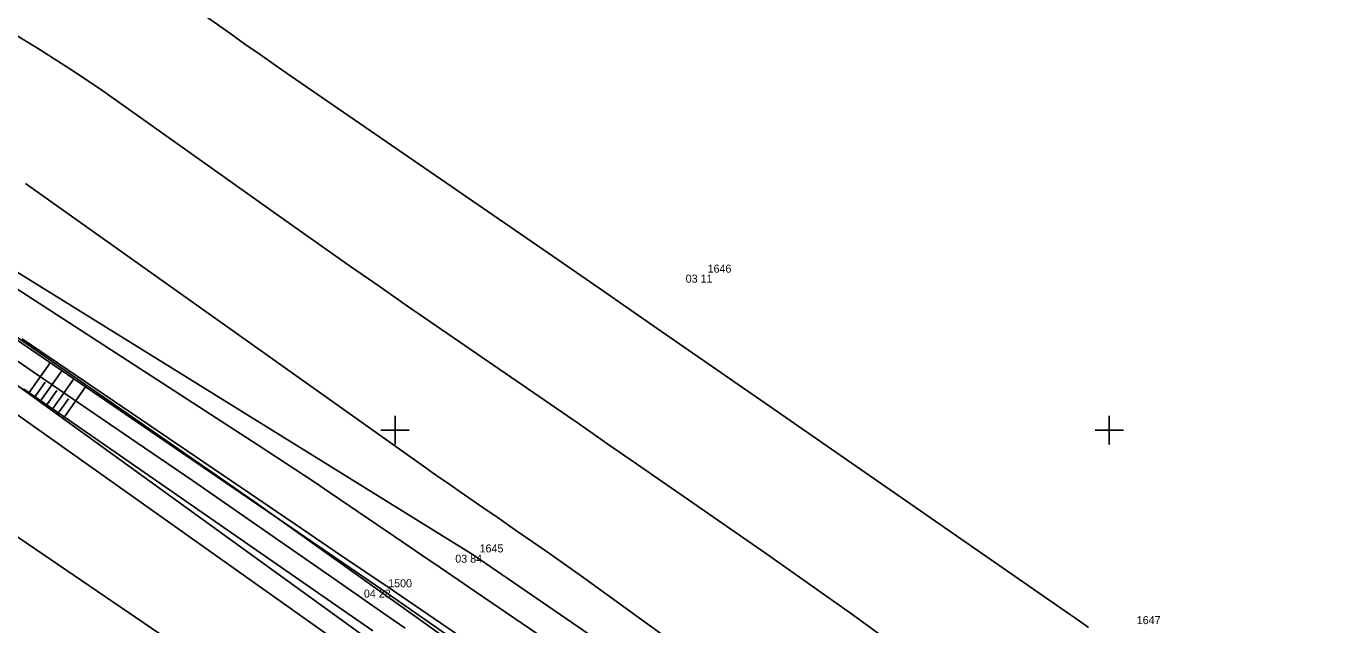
# Model space of a CAD drawing. Extents: x -711234 to -710007, y -1026313 to -1025448.
# Drawn here: x -710437.91 to -710392.25, y -1025631.82 to -1025610.86 of the extents above; entities that cross this region are included whole.
import ezdxf

# ---------------------------------------------------------------- set-up
doc = ezdxf.new("R2010")
doc.units = 0
for name, color, linetype in [('Ex_Major Contours', 7, 'Continuous'), ('Ex_Minor Contours', 7, 'Continuous'), ('Z_body', 7, 'Continuous'), ('Z_body_cisla', 7, 'Continuous'), ('Z_body_vysky_redukovane', 7, 'Continuous'), ('Z_hektometricka_sit', 7, 'Continuous'), ('Z_hrany_paty', 7, 'Continuous'), ('Z_katastr_hranice', 7, 'Continuous'), ('Z_komunikace', 7, 'Continuous'), ('Z_komunikace_osa', 7, 'Continuous'), ('Z_pole_rozhranni', 7, 'Continuous'), ('Z_technicke_srafy', 7, 'Continuous')]:
    doc.layers.add(name, color=color, linetype=linetype)

# ---------------------------------------------------------------- blocks, each defined once
blk = doc.blocks.new('POINT_DISPLAY')
blk.add_line((0, 0), (0, 0))

msp = doc.modelspace()

# ---------------------------------------------------------------- linework, layer by layer
at = {"layer": 'Ex_Major Contours'}
msp.add_lwpolyline([(-710438.701, -1025619.75), (-710429.792, -1025625.523), (-710429.149, -1025625.942), (-710428.508, -1025626.364), (-710427.87, -1025626.79), (-710427.234, -1025627.219), (-710424.694, -1025628.942), (-710424.059, -1025629.373), (-710423.424, -1025629.805), (-710422.79, -1025630.237), (-710422.157, -1025630.67), (-710419.201, -1025632.69), (-710418.498, -1025633.172), (-710417.796, -1025633.656), (-710417.096, -1025634.141), (-710416.396, -1025634.628), (-710408.524, -1025640.125)], dxfattribs=at)
at = {"layer": 'Ex_Minor Contours'}
for points in [[(-710432.896, -1025609.612), (-710430.782, -1025611.113), (-710430.253, -1025611.488), (-710429.723, -1025611.86), (-710429.191, -1025612.231), (-710428.658, -1025612.599), (-710419.295, -1025619.046), (-710417.557, -1025620.243), (-710415.82, -1025621.442), (-710414.084, -1025622.643), (-710412.349, -1025623.845), (-710401.389, -1025631.443), (-710401.223, -1025631.559), (-710401.058, -1025631.676), (-710400.893, -1025631.793), (-710400.729, -1025631.911)], [(-710408.075, -1025632.117), (-710409.06, -1025631.408), (-710410.048, -1025630.704), (-710411.041, -1025630.004), (-710412.036, -1025629.31), (-710416.549, -1025626.182), (-710417.549, -1025625.489), (-710418.549, -1025624.797), (-710419.55, -1025624.106), (-710420.552, -1025623.416), (-710424.559, -1025620.657), (-710425.559, -1025619.966), (-710426.557, -1025619.27), (-710427.553, -1025618.571), (-710428.545, -1025617.869), (-710434.335, -1025613.756), (-710435.349, -1025613.049), (-710436.376, -1025612.362), (-710437.416, -1025611.695), (-710438.469, -1025611.046)], [(-710387.801, -1025652.504), (-710401.02, -1025642.791), (-710402.814, -1025641.475), (-710404.611, -1025640.162), (-710406.41, -1025638.852), (-710408.211, -1025637.545), (-710418.471, -1025630.115), (-710418.749, -1025629.915), (-710419.028, -1025629.716), (-710419.308, -1025629.519), (-710419.589, -1025629.323), (-710420.748, -1025628.519), (-710421.013, -1025628.335), (-710421.278, -1025628.152), (-710421.543, -1025627.969), (-710421.808, -1025627.787), (-710422.868, -1025627.056), (-710423.133, -1025626.873), (-710423.397, -1025626.689), (-710423.661, -1025626.504), (-710423.924, -1025626.318), (-710437.933, -1025616.365)], [(-710438.048, -1025621.809), (-710428.496, -1025628.289), (-710426.87, -1025629.394), (-710425.244, -1025630.5), (-710423.619, -1025631.607), (-710421.995, -1025632.716)], [(-710424.65, -1025631.929), (-710425.387, -1025631.414), (-710426.125, -1025630.9), (-710426.864, -1025630.387), (-710430.412, -1025627.927), (-710431.251, -1025627.347), (-710432.09, -1025626.768), (-710432.931, -1025626.192), (-710433.773, -1025625.617), (-710437.51, -1025623.068), (-710438.415, -1025622.453)], [(-710438.009, -1025623.554), (-710436.392, -1025624.668), (-710425.78, -1025632.024)]]:
    msp.add_lwpolyline(points, dxfattribs=at)
at = {"layer": 'Z_hektometricka_sit'}
for p, q in [((-710425, -1025624.5), (-710425, -1025625.5)), ((-710400, -1025624.5), (-710400, -1025625.5)), ((-710425.5, -1025625), (-710424.5, -1025625)), ((-710400.5, -1025625), (-710399.5, -1025625))]:
    msp.add_line(p, q, dxfattribs=at)
at = {"layer": 'Z_hrany_paty'}
for p, q in [((-710439.04, -1025621.29), (-710425.46, -1025630.58)), ((-710439.62, -1025622.43), (-710425.26, -1025632.81)), ((-710425.46, -1025630.58), (-710409.42, -1025641.7))]:
    msp.add_line(p, q, dxfattribs=at)
at = {"layer": 'Z_katastr_hranice'}
msp.add_lwpolyline([(-710600.21, -1025504.82), (-710580.45, -1025521.54), (-710492.86, -1025583.88), (-710429.93, -1025627.5), (-710391.58, -1025654.85), (-710379.57, -1025662.83), (-710367.07, -1025673.36), (-710347.9, -1025691.71), (-710333.8, -1025705.97), (-710271.15, -1025774.38), (-710237.36, -1025811.14)], dxfattribs=at)
at = {"layer": 'Z_komunikace'}
msp.add_line((-710440.06, -1025623.16), (-710425.66, -1025633.36), dxfattribs=at)
at = {"layer": 'Z_komunikace_osa'}
msp.add_line((-710441.91, -1025626.23), (-710427.03, -1025636.34), dxfattribs=at)
at = {"layer": 'Z_pole_rozhranni'}
for p, q in [((-710440.38, -1025618.14), (-710422.26, -1025629.36)), ((-710422.26, -1025629.36), (-710405.19, -1025641.06))]:
    msp.add_line(p, q, dxfattribs=at)
at = {"layer": 'Z_technicke_srafy'}
for p, q in [((-710437.83, -1025623.72), (-710437.07, -1025622.64)), ((-710437.63, -1025623.87), (-710437.25, -1025623.32)), ((-710437.43, -1025624.01), (-710436.66, -1025622.92)), ((-710437.02, -1025624.31), (-710436.24, -1025623.2)), ((-710437.22, -1025624.16), (-710436.84, -1025623.61)), ((-710436.62, -1025624.6), (-710435.83, -1025623.48)), ((-710436.82, -1025624.45), (-710436.43, -1025623.9))]:
    msp.add_line(p, q, dxfattribs=at)

# ---------------------------------------------------------------- block references
at = {"layer": 'Z_body'}
for p in [(-710414.29, -1025619.56), (-710422.26, -1025629.36), (-710425.46, -1025630.58)]:
    msp.add_blockref('POINT_DISPLAY', p, dxfattribs=at)

# ---------------------------------------------------------------- texts
at = {"layer": 'Z_body_cisla'}
for s, p in [('1646', (-710414.06, -1025619.49)), ('1645', (-710422.04, -1025629.28)), ('1500', (-710425.24, -1025630.5)), ('1647', (-710399.04, -1025631.79))]:
    msp.add_text(s, height=0.28, dxfattribs=at).set_placement(p)
at = {"layer": 'Z_body_vysky_redukovane'}
for s, p in [('03 11', (-710414.827, -1025619.84)), ('03 84', (-710422.89, -1025629.64)), ('04 28', (-710426.09, -1025630.86))]:
    msp.add_text(s, height=0.28, dxfattribs=at).set_placement(p)

doc.saveas('drawing.dxf')
